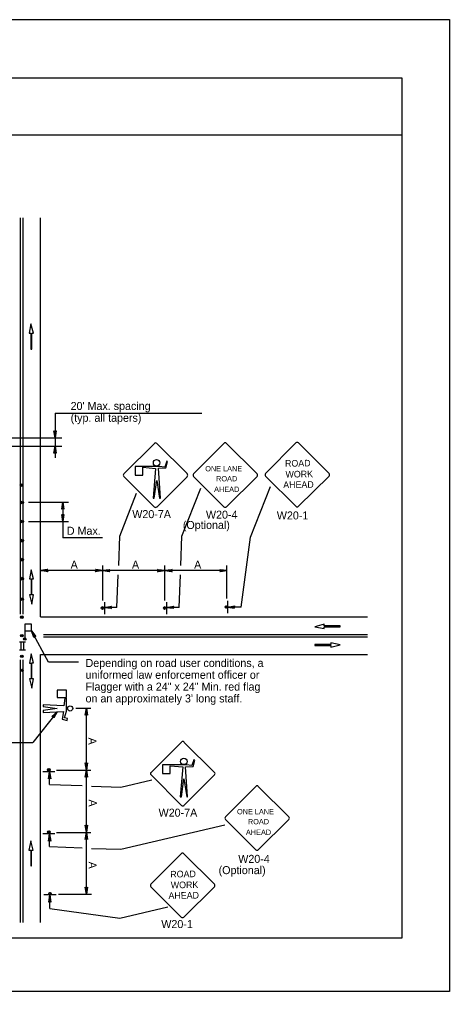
# Model space of a CAD drawing. Extents: x -14145 to -13662, y 30244 to 30661.
# Drawn here: x -13870.45 to -13859.17, y 30505.81 to 30531.31 of the extents above; entities that cross this region are included whole.
import ezdxf

# ---------------------------------------------------------------- set-up
doc = ezdxf.new("R2010")
doc.units = 0
for name, color, linetype in [('1', 7, 'Continuous'), ('10', 7, 'Continuous'), ('2', 7, 'Continuous'), ('61', 7, 'Continuous')]:
    doc.layers.add(name, color=color, linetype=linetype)

msp = doc.modelspace()

# ---------------------------------------------------------------- linework, layer by layer
at = {"layer": '1'}
for p, q in [((-13870.422, 30515.703), (-13870.422, 30526.107)), ((-13870.356, 30515.703), (-13870.356, 30526.107)), ((-13869.897, 30515.635), (-13869.897, 30526.107)), ((-13870.151, 30523.318), (-13870.197, 30523.075)), ((-13870.085, 30523.077), (-13870.151, 30523.318)), ((-13870.197, 30523.075), (-13870.152, 30523.075)), ((-13870.152, 30523.075), (-13870.152, 30522.661)), ((-13870.13, 30522.661), (-13870.13, 30523.077)), ((-13870.13, 30523.077), (-13870.085, 30523.077)), ((-13870.152, 30522.661), (-13870.13, 30522.661)), ((-13869.516, 30520.983), (-13869.516, 30520.328)), ((-13869.516, 30520.983), (-13865.67, 30520.983)), ((-13870.783, 30520.328), (-13869.336, 30520.328)), ((-13869.516, 30520.328), (-13869.516, 30520.112)), ((-13865.089, 30520.187), (-13865.884, 30519.385)), ((-13864.22, 30519.385), (-13865.023, 30520.187)), ((-13863.202, 30520.199), (-13863.997, 30519.396)), ((-13862.334, 30519.396), (-13863.136, 30520.199)), ((-13870.704, 30520.112), (-13869.336, 30520.112)), ((-13869.516, 30520.112), (-13869.516, 30519.805)), ((-13866.912, 30520.181), (-13867.714, 30519.386)), ((-13866.049, 30519.386), (-13866.852, 30520.181)), ((-13866.589, 30519.716), (-13866.642, 30519.566)), ((-13866.612, 30519.544), (-13866.567, 30519.709)), ((-13866.567, 30519.709), (-13866.589, 30519.716)), ((-13866.792, 30519.581), (-13867.414, 30519.581)), ((-13867.414, 30519.581), (-13867.414, 30519.356)), ((-13867.212, 30519.356), (-13867.212, 30519.559)), ((-13867.212, 30519.559), (-13866.882, 30519.529)), ((-13866.882, 30519.529), (-13866.949, 30518.749)), ((-13866.807, 30519.536), (-13866.612, 30519.544)), ((-13866.754, 30518.749), (-13866.807, 30519.536)), ((-13866.642, 30519.566), (-13866.792, 30519.581)), ((-13867.714, 30519.319), (-13866.912, 30518.516)), ((-13867.414, 30519.356), (-13867.212, 30519.356)), ((-13866.919, 30518.749), (-13866.852, 30519.214)), ((-13866.852, 30518.516), (-13866.049, 30519.319)), ((-13866.852, 30519.214), (-13866.777, 30518.749)), ((-13865.884, 30519.318), (-13865.089, 30518.523)), ((-13865.023, 30518.523), (-13864.22, 30519.318)), ((-13863.997, 30519.33), (-13863.202, 30518.535)), ((-13863.136, 30518.535), (-13862.334, 30519.33)), ((-13866.193, 30517.751), (-13865.698, 30519.015)), ((-13864.389, 30517.722), (-13863.865, 30519.057)), ((-13867.823, 30517.751), (-13867.38, 30518.882)), ((-13866.949, 30518.749), (-13866.919, 30518.749)), ((-13866.777, 30518.749), (-13866.754, 30518.749)), ((-13870.212, 30518.644), (-13869.165, 30518.644)), ((-13869.314, 30518.644), (-13869.314, 30517.705)), ((-13870.212, 30518.134), (-13869.165, 30518.134)), ((-13868.273, 30517.705), (-13869.314, 30517.705)), ((-13867.847, 30516.983), (-13867.823, 30517.751)), ((-13866.217, 30516.983), (-13866.193, 30517.751)), ((-13864.641, 30515.891), (-13864.389, 30517.722)), ((-13870.145, 30516.873), (-13870.192, 30516.629)), ((-13870.079, 30516.631), (-13870.145, 30516.873)), ((-13868.267, 30516.065), (-13868.267, 30516.985)), ((-13866.637, 30516.065), (-13866.637, 30516.985)), ((-13865.013, 30516.119), (-13865.013, 30516.985)), ((-13870.192, 30516.629), (-13870.146, 30516.629)), ((-13870.146, 30516.629), (-13870.146, 30516.215)), ((-13870.124, 30516.217), (-13870.124, 30516.631)), ((-13870.124, 30516.631), (-13870.079, 30516.631)), ((-13868.267, 30516.851), (-13869.897, 30516.851)), ((-13866.643, 30516.851), (-13868.267, 30516.851)), ((-13867.895, 30515.885), (-13867.861, 30516.739)), ((-13865.013, 30516.851), (-13866.637, 30516.851)), ((-13866.265, 30515.885), (-13866.231, 30516.739)), ((-13870.146, 30516.215), (-13870.192, 30516.215)), ((-13870.192, 30516.215), (-13870.125, 30515.973)), ((-13870.125, 30515.973), (-13870.079, 30516.217)), ((-13870.079, 30516.217), (-13870.124, 30516.217)), ((-13868.225, 30516.023), (-13868.225, 30515.705)), ((-13867.895, 30515.885), (-13868.225, 30515.885)), ((-13866.595, 30516.023), (-13866.595, 30515.705)), ((-13866.265, 30515.885), (-13866.595, 30515.885)), ((-13864.995, 30516.053), (-13864.995, 30515.735)), ((-13864.641, 30515.891), (-13864.995, 30515.891)), ((-13869.897, 30515.635), (-13861.323, 30515.635)), ((-13870.134, 30515.443), (-13870.311, 30515.443)), ((-13870.311, 30515.443), (-13870.311, 30515.092)), ((-13870.134, 30515.27), (-13870.134, 30515.443)), ((-13862.461, 30515.443), (-13862.702, 30515.377)), ((-13862.702, 30515.377), (-13862.458, 30515.331)), ((-13862.461, 30515.398), (-13862.461, 30515.443)), ((-13862.044, 30515.398), (-13862.461, 30515.398)), ((-13862.458, 30515.331), (-13862.458, 30515.376)), ((-13862.458, 30515.376), (-13862.044, 30515.376)), ((-13862.044, 30515.376), (-13862.044, 30515.398)), ((-13870.311, 30515.27), (-13870.134, 30515.27)), ((-13869.693, 30514.449), (-13870.134, 30515.27)), ((-13869.817, 30515.176), (-13861.323, 30515.176)), ((-13869.817, 30515.11), (-13861.323, 30515.11)), ((-13870.449, 30514.977), (-13870.294, 30514.977)), ((-13870.404, 30514.773), (-13870.404, 30514.977)), ((-13870.338, 30514.773), (-13870.338, 30514.977)), ((-13862.288, 30514.907), (-13862.702, 30514.907)), ((-13862.702, 30514.907), (-13862.702, 30514.885)), ((-13862.702, 30514.885), (-13862.286, 30514.885)), ((-13862.044, 30514.906), (-13862.288, 30514.953)), ((-13862.288, 30514.953), (-13862.288, 30514.907)), ((-13862.286, 30514.84), (-13862.044, 30514.906)), ((-13862.286, 30514.885), (-13862.286, 30514.84)), ((-13870.449, 30514.773), (-13870.294, 30514.773)), ((-13870.145, 30514.667), (-13870.192, 30514.423)), ((-13870.079, 30514.426), (-13870.145, 30514.667)), ((-13869.897, 30514.651), (-13861.323, 30514.651)), ((-13869.897, 30507.62), (-13869.897, 30514.651)), ((-13870.422, 30507.62), (-13870.422, 30514.511)), ((-13870.356, 30507.62), (-13870.356, 30514.511)), ((-13870.192, 30514.423), (-13870.146, 30514.423)), ((-13870.146, 30514.423), (-13870.146, 30514.009)), ((-13870.124, 30514.012), (-13870.124, 30514.426)), ((-13870.124, 30514.426), (-13870.079, 30514.426)), ((-13868.903, 30514.449), (-13869.693, 30514.449)), ((-13870.146, 30514.009), (-13870.192, 30514.009)), ((-13870.192, 30514.009), (-13870.125, 30513.768)), ((-13870.125, 30513.768), (-13870.079, 30514.012)), ((-13870.079, 30514.012), (-13870.124, 30514.012)), ((-13869.466, 30513.711), (-13869.466, 30513.523)), ((-13869.216, 30513.711), (-13869.466, 30513.711)), ((-13869.216, 30513.523), (-13869.216, 30513.711)), ((-13869.833, 30513.327), (-13869.833, 30513.282)), ((-13869.287, 30513.299), (-13869.833, 30513.327)), ((-13869.466, 30513.523), (-13869.216, 30513.523)), ((-13869.261, 30513.505), (-13869.287, 30513.299)), ((-13869.216, 30513.505), (-13869.261, 30513.505)), ((-13869.216, 30513.165), (-13869.216, 30513.505)), ((-13869.459, 30513.148), (-13870.102, 30512.336)), ((-13869.833, 30513.282), (-13869.459, 30513.228)), ((-13869.459, 30513.228), (-13869.833, 30513.175)), ((-13869.833, 30513.175), (-13869.833, 30513.13)), ((-13869.833, 30513.13), (-13869.297, 30513.156)), ((-13869.297, 30513.156), (-13869.334, 30512.951)), ((-13869.269, 30512.987), (-13869.216, 30513.165)), ((-13868.975, 30513.243), (-13868.577, 30513.243)), ((-13868.694, 30511.613), (-13868.694, 30513.243)), ((-13869.334, 30512.951), (-13869.2, 30512.921)), ((-13869.189, 30512.969), (-13869.269, 30512.987)), ((-13869.2, 30512.921), (-13869.189, 30512.969)), ((-13871.115, 30512.336), (-13870.102, 30512.336)), ((-13866.199, 30512.35), (-13867.001, 30511.555)), ((-13865.336, 30511.555), (-13866.139, 30512.35)), ((-13865.876, 30511.885), (-13865.929, 30511.735)), ((-13865.899, 30511.713), (-13865.854, 30511.878)), ((-13865.854, 30511.878), (-13865.876, 30511.885)), ((-13869.522, 30511.571), (-13869.84, 30511.571)), ((-13869.66, 30511.241), (-13869.66, 30511.571)), ((-13869.48, 30511.613), (-13868.577, 30511.613)), ((-13868.694, 30509.989), (-13868.694, 30511.613)), ((-13866.079, 30511.75), (-13866.701, 30511.75)), ((-13866.701, 30511.75), (-13866.701, 30511.525)), ((-13866.701, 30511.525), (-13866.499, 30511.525)), ((-13866.499, 30511.525), (-13866.499, 30511.728)), ((-13866.499, 30511.728), (-13866.169, 30511.698)), ((-13866.169, 30511.698), (-13866.236, 30510.918)), ((-13866.094, 30511.705), (-13865.899, 30511.713)), ((-13866.041, 30510.918), (-13866.094, 30511.705)), ((-13865.929, 30511.735), (-13866.079, 30511.75)), ((-13867.794, 30511.17), (-13866.98, 30511.36)), ((-13867.001, 30511.488), (-13866.199, 30510.685)), ((-13866.206, 30510.918), (-13866.139, 30511.383)), ((-13866.139, 30510.685), (-13865.336, 30511.488)), ((-13866.139, 30511.383), (-13866.064, 30510.918)), ((-13869.659, 30511.242), (-13868.806, 30511.209)), ((-13868.562, 30511.193), (-13867.794, 30511.169)), ((-13864.254, 30511.19), (-13865.049, 30510.388)), ((-13863.385, 30510.388), (-13864.188, 30511.19)), ((-13866.236, 30510.918), (-13866.206, 30510.918)), ((-13866.064, 30510.918), (-13866.041, 30510.918)), ((-13865.049, 30510.321), (-13864.254, 30509.526)), ((-13864.188, 30509.526), (-13863.385, 30510.321)), ((-13867.794, 30509.54), (-13865.067, 30510.179)), ((-13870.155, 30509.761), (-13870.201, 30509.517)), ((-13870.089, 30509.52), (-13870.155, 30509.761)), ((-13869.522, 30509.941), (-13869.84, 30509.941)), ((-13869.66, 30509.611), (-13869.66, 30509.941)), ((-13869.48, 30509.983), (-13868.577, 30509.983)), ((-13868.694, 30508.359), (-13868.694, 30509.983)), ((-13870.201, 30509.517), (-13870.156, 30509.517)), ((-13870.156, 30509.517), (-13870.156, 30509.103)), ((-13870.134, 30509.103), (-13870.134, 30509.52)), ((-13870.134, 30509.52), (-13870.089, 30509.52)), ((-13869.659, 30509.612), (-13868.806, 30509.579)), ((-13868.562, 30509.563), (-13867.794, 30509.539)), ((-13866.209, 30509.423), (-13867.004, 30508.62)), ((-13865.341, 30508.62), (-13866.143, 30509.423)), ((-13870.156, 30509.103), (-13870.134, 30509.103)), ((-13867.004, 30508.554), (-13866.209, 30507.759)), ((-13866.143, 30507.759), (-13865.341, 30508.554)), ((-13869.492, 30508.341), (-13869.81, 30508.341)), ((-13869.654, 30507.987), (-13869.654, 30508.341)), ((-13869.426, 30508.359), (-13868.56, 30508.359)), ((-13869.653, 30507.988), (-13867.823, 30507.736)), ((-13867.823, 30507.736), (-13866.564, 30508.031))]:
    msp.add_line(p, q, dxfattribs=at)
for points in [[(-13869.492, 30520.508), (-13869.504, 30520.502), (-13869.516, 30520.328), (-13869.492, 30520.508), (-13869.486, 30520.514), (-13869.516, 30520.328), (-13869.522, 30520.502), (-13869.534, 30520.508), (-13869.516, 30520.328), (-13869.546, 30520.514), (-13869.534, 30520.508)], [(-13869.534, 30519.932), (-13869.522, 30519.938), (-13869.516, 30520.112), (-13869.534, 30519.932), (-13869.546, 30519.926), (-13869.516, 30520.112), (-13869.504, 30519.944), (-13869.492, 30519.938), (-13869.516, 30520.112), (-13869.486, 30519.926), (-13869.492, 30519.938)], [(-13869.338, 30518.47), (-13869.326, 30518.476), (-13869.314, 30518.644), (-13869.338, 30518.47), (-13869.344, 30518.458), (-13869.314, 30518.644), (-13869.308, 30518.476), (-13869.296, 30518.47), (-13869.314, 30518.644), (-13869.284, 30518.458), (-13869.296, 30518.47)], [(-13869.29, 30518.314), (-13869.302, 30518.308), (-13869.314, 30518.134), (-13869.29, 30518.314), (-13869.284, 30518.32), (-13869.314, 30518.134), (-13869.32, 30518.308), (-13869.332, 30518.314), (-13869.314, 30518.134), (-13869.344, 30518.32), (-13869.332, 30518.314)], [(-13869.717, 30516.833), (-13869.723, 30516.845), (-13869.897, 30516.851), (-13869.717, 30516.833), (-13869.711, 30516.821), (-13869.897, 30516.851), (-13869.729, 30516.863), (-13869.723, 30516.875), (-13869.897, 30516.851), (-13869.711, 30516.881), (-13869.723, 30516.875)], [(-13868.447, 30516.875), (-13868.441, 30516.863), (-13868.267, 30516.851), (-13868.447, 30516.875), (-13868.459, 30516.881), (-13868.267, 30516.851), (-13868.441, 30516.845), (-13868.447, 30516.833), (-13868.267, 30516.851), (-13868.459, 30516.821), (-13868.447, 30516.833)], [(-13868.093, 30516.827), (-13868.099, 30516.839), (-13868.267, 30516.851), (-13868.093, 30516.827), (-13868.081, 30516.821), (-13868.267, 30516.851), (-13868.099, 30516.857), (-13868.093, 30516.869), (-13868.267, 30516.851), (-13868.081, 30516.881), (-13868.093, 30516.869)], [(-13866.817, 30516.869), (-13866.811, 30516.857), (-13866.643, 30516.851), (-13866.817, 30516.869), (-13866.829, 30516.881), (-13866.643, 30516.851), (-13866.811, 30516.839), (-13866.817, 30516.827), (-13866.643, 30516.851), (-13866.829, 30516.821), (-13866.817, 30516.827)], [(-13866.463, 30516.827), (-13866.469, 30516.839), (-13866.637, 30516.851), (-13866.463, 30516.827), (-13866.451, 30516.821), (-13866.637, 30516.851), (-13866.469, 30516.857), (-13866.463, 30516.869), (-13866.637, 30516.851), (-13866.451, 30516.881), (-13866.463, 30516.869)], [(-13865.187, 30516.869), (-13865.181, 30516.857), (-13865.013, 30516.851), (-13865.187, 30516.869), (-13865.199, 30516.881), (-13865.013, 30516.851), (-13865.181, 30516.839), (-13865.187, 30516.827), (-13865.013, 30516.851), (-13865.199, 30516.821), (-13865.187, 30516.827)], [(-13868.051, 30515.861), (-13868.057, 30515.873), (-13868.225, 30515.885), (-13868.051, 30515.861), (-13868.039, 30515.855), (-13868.225, 30515.885), (-13868.057, 30515.891), (-13868.051, 30515.903), (-13868.225, 30515.885), (-13868.039, 30515.915), (-13868.051, 30515.903)], [(-13866.421, 30515.861), (-13866.427, 30515.873), (-13866.595, 30515.885), (-13866.421, 30515.861), (-13866.409, 30515.855), (-13866.595, 30515.885), (-13866.427, 30515.891), (-13866.421, 30515.903), (-13866.595, 30515.885), (-13866.409, 30515.915), (-13866.421, 30515.903)], [(-13864.815, 30515.867), (-13864.821, 30515.879), (-13864.995, 30515.891), (-13864.815, 30515.867), (-13864.809, 30515.861), (-13864.995, 30515.891), (-13864.821, 30515.897), (-13864.815, 30515.909), (-13864.995, 30515.891), (-13864.809, 30515.921), (-13864.815, 30515.909)], [(-13870.068, 30515.103), (-13870.061, 30515.115), (-13870.134, 30515.27), (-13870.068, 30515.103), (-13870.073, 30515.091), (-13870.134, 30515.27), (-13870.046, 30515.126), (-13870.03, 30515.123), (-13870.134, 30515.27), (-13870.02, 30515.121), (-13870.03, 30515.123)], [(-13869.585, 30513.02), (-13869.573, 30513.022), (-13869.459, 30513.148), (-13869.585, 30513.02), (-13869.599, 30513.018), (-13869.459, 30513.148), (-13869.558, 30513.006), (-13869.548, 30512.998), (-13869.459, 30513.148), (-13869.551, 30512.987), (-13869.548, 30512.998)], [(-13868.712, 30513.063), (-13868.7, 30513.069), (-13868.694, 30513.243), (-13868.712, 30513.063), (-13868.724, 30513.057), (-13868.694, 30513.243), (-13868.682, 30513.075), (-13868.67, 30513.069), (-13868.694, 30513.243), (-13868.664, 30513.057), (-13868.67, 30513.069)], [(-13868.67, 30511.793), (-13868.682, 30511.787), (-13868.694, 30511.613), (-13868.67, 30511.793), (-13868.664, 30511.805), (-13868.694, 30511.613), (-13868.7, 30511.787), (-13868.712, 30511.793), (-13868.694, 30511.613), (-13868.724, 30511.805), (-13868.712, 30511.793)], [(-13869.684, 30511.397), (-13869.672, 30511.403), (-13869.66, 30511.571), (-13869.684, 30511.397), (-13869.69, 30511.385), (-13869.66, 30511.571), (-13869.654, 30511.403), (-13869.642, 30511.397), (-13869.66, 30511.571), (-13869.63, 30511.385), (-13869.642, 30511.397)], [(-13868.718, 30511.439), (-13868.706, 30511.445), (-13868.694, 30511.613), (-13868.718, 30511.439), (-13868.724, 30511.427), (-13868.694, 30511.613), (-13868.688, 30511.445), (-13868.676, 30511.439), (-13868.694, 30511.613), (-13868.664, 30511.427), (-13868.676, 30511.439)], [(-13868.676, 30510.163), (-13868.688, 30510.157), (-13868.694, 30509.989), (-13868.676, 30510.163), (-13868.664, 30510.175), (-13868.694, 30509.989), (-13868.706, 30510.157), (-13868.718, 30510.163), (-13868.694, 30509.989), (-13868.724, 30510.175), (-13868.718, 30510.163)], [(-13869.684, 30509.767), (-13869.672, 30509.773), (-13869.66, 30509.941), (-13869.684, 30509.767), (-13869.69, 30509.755), (-13869.66, 30509.941), (-13869.654, 30509.773), (-13869.642, 30509.767), (-13869.66, 30509.941), (-13869.63, 30509.755), (-13869.642, 30509.767)], [(-13868.718, 30509.809), (-13868.706, 30509.815), (-13868.694, 30509.983), (-13868.718, 30509.809), (-13868.724, 30509.797), (-13868.694, 30509.983), (-13868.688, 30509.815), (-13868.676, 30509.809), (-13868.694, 30509.983), (-13868.664, 30509.797), (-13868.676, 30509.809)], [(-13868.676, 30508.533), (-13868.688, 30508.527), (-13868.694, 30508.359), (-13868.676, 30508.533), (-13868.664, 30508.545), (-13868.694, 30508.359), (-13868.706, 30508.527), (-13868.718, 30508.533), (-13868.694, 30508.359), (-13868.724, 30508.545), (-13868.718, 30508.533)], [(-13869.678, 30508.161), (-13869.666, 30508.167), (-13869.654, 30508.341), (-13869.678, 30508.161), (-13869.684, 30508.155), (-13869.654, 30508.341), (-13869.648, 30508.167), (-13869.636, 30508.161), (-13869.654, 30508.341), (-13869.624, 30508.155), (-13869.636, 30508.161)]]:
    msp.add_lwpolyline(points, dxfattribs=at)
for centre, radius in [((-13866.855, 30519.675), 0.0844), ((-13870.394, 30519.088), 0.0354), ((-13870.397, 30519.092), 0.0143), ((-13870.382, 30518.636), 0.037), ((-13870.384, 30518.639), 0.0172), ((-13870.382, 30518.136), 0.037), ((-13870.384, 30518.139), 0.0172), ((-13870.382, 30517.636), 0.037), ((-13870.384, 30517.639), 0.0172), ((-13870.382, 30517.136), 0.037), ((-13870.384, 30517.139), 0.0172), ((-13870.382, 30516.636), 0.037), ((-13870.384, 30516.639), 0.0172), ((-13870.38, 30516.096), 0.0353), ((-13870.379, 30516.093), 0.014), ((-13868.274, 30515.865), 0.0325), ((-13866.644, 30515.865), 0.0325), ((-13865.031, 30515.896), 0.0298), ((-13870.388, 30515.628), 0.0327), ((-13870.388, 30515.628), 0.0331), ((-13870.387, 30515.629), 0.012), ((-13870.39, 30515.628), 0.00928), ((-13870.388, 30515.144), 0.0327), ((-13870.39, 30515.144), 0.00928), ((-13870.313, 30515.056), 0.0336), ((-13870.314, 30515.058), 0.0237), ((-13870.314, 30515.06), 0.0108), ((-13870.388, 30514.599), 0.0327), ((-13870.39, 30514.6), 0.00928), ((-13870.388, 30514.234), 0.0327), ((-13870.388, 30514.234), 0.0331), ((-13870.389, 30514.233), 0.012), ((-13870.39, 30514.234), 0.00928), ((-13869.123, 30513.233), 0.0672), ((-13866.141, 30511.843), 0.0844), ((-13869.68, 30511.622), 0.0325), ((-13869.68, 30509.992), 0.0325), ((-13869.649, 30508.378), 0.0298)]:
    msp.add_circle(centre, radius, dxfattribs=at)
for centre, radius, start, end in [((-13866.883, 30520.153), 0.0465, 45, 135), ((-13865.057, 30520.154), 0.0465, 45, 135), ((-13863.169, 30520.167), 0.0465, 45, 135), ((-13867.682, 30519.354), 0.0465, 135, 225), ((-13866.084, 30519.354), 0.0465, 315, 45), ((-13865.852, 30519.351), 0.0465, 135, 225), ((-13864.253, 30519.351), 0.0465, 315, 45), ((-13863.964, 30519.364), 0.0465, 135, 225), ((-13862.366, 30519.364), 0.0465, 315, 45), ((-13866.883, 30518.555), 0.0465, 225, 315), ((-13865.057, 30518.556), 0.0465, 225, 315), ((-13863.169, 30518.569), 0.0465, 225, 315), ((-13868.275, 30515.876), 0.0214, 355.7499, 350.479), ((-13866.645, 30515.876), 0.0214, 355.7499, 350.479), ((-13865.03, 30515.896), 0.0214, 355.7499, 350.479), ((-13866.169, 30512.322), 0.0465, 45, 135), ((-13869.668, 30511.622), 0.0214, 265.7499, 260.479), ((-13866.968, 30511.523), 0.0465, 135, 225), ((-13865.37, 30511.523), 0.0465, 315, 45), ((-13864.222, 30511.157), 0.0465, 45, 135), ((-13866.169, 30510.724), 0.0465, 225, 315), ((-13865.017, 30510.355), 0.0465, 135, 225), ((-13863.419, 30510.354), 0.0465, 315, 45), ((-13869.668, 30509.992), 0.0214, 265.7499, 260.479), ((-13864.222, 30509.559), 0.0465, 225, 315), ((-13866.176, 30509.391), 0.0465, 45, 135), ((-13866.971, 30508.588), 0.0465, 135, 225), ((-13865.373, 30508.588), 0.0465, 315, 45), ((-13869.649, 30508.377), 0.0214, 265.7499, 260.479), ((-13866.176, 30507.793), 0.0465, 225, 315)]:
    msp.add_arc(centre, radius, start, end, dxfattribs=at)
at = {"layer": '10'}
for p, q in [((-13891.874, 30529.777), (-13860.422, 30529.777)), ((-13860.422, 30529.777), (-13860.422, 30507.207)), ((-13891.874, 30528.277), (-13860.422, 30528.277)), ((-13860.422, 30507.207), (-13891.874, 30507.207))]:
    msp.add_line(p, q, dxfattribs=at)
at = {"layer": '61'}
msp.add_lwpolyline([(-13892.174, 30531.307), (-13859.174, 30531.307), (-13859.174, 30505.807), (-13892.174, 30505.807)], close=True, dxfattribs=at)

# ---------------------------------------------------------------- texts
at = {"layer": '1'}
for s, height, rotation, p in [('ROAD', 0.1735, 0.7566, (-13863.487, 30519.574)), ('WORK', 0.1733, 0.7588, (-13863.474, 30519.289)), ('AHEAD', 0.1735, 0.7481, (-13863.534, 30519.012)), ('ROAD', 0.1735, 0.7566, (-13866.495, 30508.799)), ('WORK', 0.1733, 0.7588, (-13866.482, 30508.514)), ('AHEAD', 0.1735, 0.7481, (-13866.542, 30508.237))]:
    msp.add_text(s, height=height, rotation=rotation, dxfattribs=at).set_placement(p)
for s, height, p in [('ONE LANE', 0.1386, (-13865.58, 30519.453)), ('ROAD', 0.1389, (-13865.295, 30519.19)), ('AHEAD', 0.139, (-13865.347, 30518.913)), ('ONE LANE', 0.1386, (-13864.746, 30510.457)), ('ROAD', 0.1389, (-13864.461, 30510.194)), ('AHEAD', 0.139, (-13864.513, 30509.917))]:
    msp.add_text(s, height=height, dxfattribs=at).set_placement(p)
at = {"layer": '2'}
for s, p in [("20' Max. spacing", (-13869.11, 30521.063)), ('(typ. all tapers)', (-13869.11, 30520.753)), ('W20-7A', (-13867.493, 30518.226)), ('W20-4', (-13865.561, 30518.211)), ('W20-1', (-13863.703, 30518.191)), ('(Optional)', (-13866.167, 30517.941)), ('D Max.', (-13869.208, 30517.789)), ('A', (-13869.109, 30516.9)), ('A', (-13867.501, 30516.9)), ('A', (-13865.871, 30516.9)), ('Depending on road user conditions, a', (-13868.718, 30514.321)), ('uniformed law enforcement officer or', (-13868.718, 30514.011)), ('Flagger with a 24" x 24" Min. red flag', (-13868.718, 30513.701)), ("on an approximately 3' long staff.", (-13868.718, 30513.391)), ('W20-7A', (-13866.803, 30510.394)), ('W20-4', (-13864.714, 30509.183)), ('(Optional)', (-13865.229, 30508.887)), ('W20-1', (-13866.732, 30507.472))]:
    msp.add_text(s, height=0.21, dxfattribs=at).set_placement(p)
for p in [(-13868.641, 30512.469), (-13868.632, 30510.845), (-13868.639, 30509.215)]:
    msp.add_text('A', height=0.21, rotation=270, dxfattribs=at).set_placement(p)

doc.saveas('drawing.dxf')
